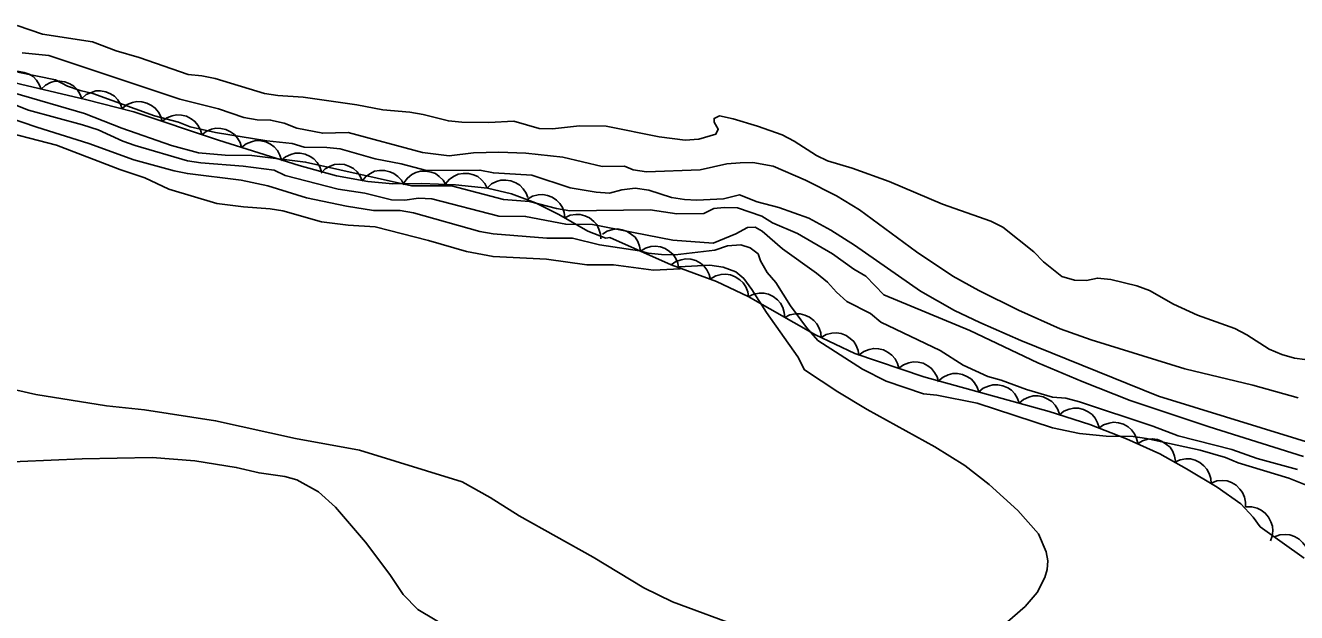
# Model space of a CAD drawing. Extents: x 336540 to 340074, y 5572036 to 5573747.
# Drawn here: x 338776.6 to 338867.9, y 5572916.9 to 5572959.1 of the extents above; entities that cross this region are included whole.
import ezdxf

# ---------------------------------------------------------------- set-up
doc = ezdxf.new("R2010")
doc.units = 0
for name, color, linetype in [('Niveau 1', 7, 'Continuous'), ('Niveau 2', 7, 'Continuous'), ('Niveau 4', 7, 'Continuous'), ('Niveau 44', 7, 'Continuous')]:
    doc.layers.add(name, color=color, linetype=linetype)

msp = doc.modelspace()

# ---------------------------------------------------------------- linework, layer by layer
at = {"layer": 'Niveau 1'}
for points in [[(338771.03, 5572953.92), (338777.44, 5572951.74), (338781.18, 5572950.58), (338784.41, 5572949.41), (338787.3, 5572948.62), (338788.26, 5572948.42), (338792.11, 5572947.94), (338794.03, 5572947.53), (338796.81, 5572946.68), (338799.69, 5572946.07)], [(338799.69, 5572946.07), (338801.62, 5572945.77), (338803.53, 5572945.76), (338804.5, 5572945.61), (338809.25, 5572944.25), (338810.22, 5572944.1), (338814.06, 5572943.78), (338815.92, 5572943.77), (338817.84, 5572943.3), (338820.73, 5572942.86), (338821.35, 5572942.7), (338822.31, 5572942.61), (338823.27, 5572942.57), (338826.14, 5572942.92), (338827.04, 5572943.22), (338827.99, 5572943.3), (338828.67, 5572943.09), (338829.25, 5572942.65), (338829.42, 5572942.14), (338829.89, 5572941.31), (338830.52, 5572940.59), (338831.56, 5572938.91), (338832.71, 5572937.36), (338833.53, 5572936.42), (338836.73, 5572934.37), (338838.44, 5572933.5), (338841.12, 5572932.59), (338842.08, 5572932.49), (338844.98, 5572931.92), (338850.38, 5572930.16), (338852.31, 5572929.75), (338854.24, 5572929.56), (338856.16, 5572929.54), (338857.12, 5572929.39), (338860.98, 5572928.55), (338862.8, 5572928.02), (338863.71, 5572927.65), (338867.35, 5572926.53), (338870.09, 5572925.45)], [(338811.26, 5572913.26), (338804.81, 5572917.1), (338803.74, 5572918.19), (338802.8, 5572919.63), (338801.04, 5572921.94), (338798.88, 5572924.46), (338797.67, 5572925.55), (338796.12, 5572926.42), (338795.26, 5572926.66), (338793.4, 5572926.92), (338791.76, 5572927.31), (338788.78, 5572927.79), (338785.73, 5572928.03), (338780.69, 5572927.93), (338765.08, 5572927.26)]]:
    msp.add_lwpolyline(points, dxfattribs=at)
at = {"layer": 'Niveau 2'}
for points in [[(338776.39, 5572957.08), (338778.31, 5572956.89), (338787.7, 5572953.76), (338790.48, 5572953.08), (338792.31, 5572952.44), (338793.27, 5572952.29), (338794.23, 5572952.26), (338795.2, 5572952.05), (338796.11, 5572951.67), (338797.98, 5572951.32), (338799.79, 5572951.36), (338805.13, 5572949.94), (338807.06, 5572949.7), (338808.81, 5572949.91), (338810.62, 5572949.95), (338812.55, 5572949.88), (338815.21, 5572949.6), (338818.05, 5572948.92), (338819.64, 5572948.95), (338820.26, 5572948.69), (338821.23, 5572948.54), (338825.07, 5572948.68), (338826.99, 5572949.11), (338827.95, 5572949.19), (338828.86, 5572949.21), (338830.33, 5572948.95), (338832.63, 5572947.94), (338834.87, 5572946.83), (338836.52, 5572945.82), (338840.62, 5572942.79), (338843.22, 5572941.05), (338845.08, 5572940.02), (338847.93, 5572938.61), (338850.92, 5572937.27), (338853.16, 5572936.48), (338859.89, 5572934.39), (338864.76, 5572933.22), (338868.01, 5572932.32)], [(338776.07, 5572955.7), (338778.79, 5572955.14), (338779.65, 5572954.7), (338780.56, 5572954.38), (338781.47, 5572954.18), (338785.9, 5572952.57), (338787.61, 5572952.1), (338788.46, 5572951.78), (338790.28, 5572951.37), (338793.96, 5572950.77), (338795.77, 5572950.58), (338796.63, 5572950.32), (338798.27, 5572950.3), (338799.23, 5572950.2), (338801.73, 5572949.47), (338803.6, 5572949.11), (338805.42, 5572948.64), (338809.26, 5572948.67), (338810.23, 5572948.46), (338813, 5572948.3), (338815.73, 5572947.39), (338817.6, 5572947.09), (338818.56, 5572947), (338819.46, 5572947.25), (338820.42, 5572947.38), (338821.38, 5572947.23), (338823.03, 5572946.7), (338823.94, 5572946.55), (338824.84, 5572946.51), (338826.76, 5572946.61), (338827.91, 5572946.89), (338829.16, 5572946.4), (338830.73, 5572945.97), (338832.88, 5572945.21), (338834.47, 5572944.35), (338836.15, 5572943.28), (338840.91, 5572939.97), (338843.33, 5572938.58), (338845.15, 5572937.72), (338848.11, 5572936.42), (338857.98, 5572932.43), (338872.74, 5572927.88)], [(338775.76, 5572954.21), (338780.87, 5572952.74), (338783.54, 5572951.67), (338787.12, 5572950.44), (338789.05, 5572949.92), (338790.97, 5572949.73), (338792.89, 5572949.72), (338796.74, 5572949.24), (338804.34, 5572947.54), (338807.22, 5572947.54), (338810.96, 5572946.55), (338812.83, 5572946.42), (338814.76, 5572945.9), (338815.72, 5572945.75), (338821.48, 5572945.82), (338823.41, 5572945.52), (338825.33, 5572945.56), (338826.06, 5572945.92), (338826.79, 5572945.99), (338827.75, 5572945.95), (338829.51, 5572945.37), (338830.26, 5572944.88), (338832.07, 5572944.12), (338834.58, 5572942.65), (338836.12, 5572941.55), (338836.98, 5572941.06), (338838.26, 5572939.72), (338844.45, 5572937.14), (338849.33, 5572934.82), (338852.5, 5572933.48), (338855.96, 5572932.11), (338861.62, 5572930.23), (338868.41, 5572928.09)], [(338775.03, 5572953.68), (338776.85, 5572952.98), (338780.71, 5572951.93), (338781.84, 5572951.56), (338783.61, 5572950.75), (338784.51, 5572950.43), (338788.26, 5572949.33), (338789.22, 5572949.18), (338792.27, 5572948.96), (338794.48, 5572948.67), (338795.27, 5572948.29), (338799.07, 5572947.3), (338801, 5572947.01), (338802.92, 5572946.54), (338803.88, 5572946.5), (338804.84, 5572946.64), (338805.8, 5572946.6), (338810.62, 5572945.35), (338812.54, 5572945.34), (338815.43, 5572944.78), (338817.34, 5572944.76), (338823.12, 5572943.64), (338826, 5572943.42), (338827.63, 5572944.08), (338828.47, 5572944.55), (338829.03, 5572944.56), (338829.54, 5572944.29), (338830.98, 5572943.02), (338833.43, 5572941.27), (338834.23, 5572940.61), (338834.86, 5572939.89), (338835.61, 5572939.23), (338837.31, 5572938.36), (338838.05, 5572937.75), (338842.32, 5572935.7), (338843.97, 5572934.66), (338845.73, 5572933.85), (338846.7, 5572933.59), (338848.51, 5572932.9), (338850.38, 5572932.37), (338851.34, 5572932.28), (338852.31, 5572932.02), (338857.58, 5572930.27), (338859.4, 5572929.58), (338863.25, 5572928.59), (338865.07, 5572927.95), (338867.96, 5572927.16)], [(338774.22, 5572951.66), (338778.86, 5572950.46), (338783.4, 5572948.7), (338785.21, 5572948.12), (338786.92, 5572947.31), (338790.37, 5572946.26), (338792.29, 5572946.02), (338794.21, 5572945.89), (338795.11, 5572945.74), (338797.89, 5572944.95), (338799.81, 5572944.71), (338801.73, 5572944.59), (338805.57, 5572943.6), (338808.29, 5572942.81), (338810.21, 5572942.46), (338814.05, 5572942.26), (338816.93, 5572941.87), (338818.85, 5572941.86), (338821.73, 5572941.47), (338823.64, 5572941.57), (338823.58, 5572941.73), (338825.78, 5572941.84), (338826.74, 5572941.69), (338827.64, 5572941.37), (338828.22, 5572940.87), (338828.79, 5572940.1), (338829.83, 5572938.43), (338832.08, 5572935.26), (338832.58, 5572934.31), (338834.96, 5572932.73), (338837.08, 5572931.47), (338841.94, 5572928.78), (338844.09, 5572927.46), (338845.83, 5572926.08), (338847.89, 5572924.22), (338849.38, 5572922.55), (338849.93, 5572921.26), (338850.04, 5572920.6), (338849.99, 5572919.99), (338849.83, 5572919.4), (338849.27, 5572918.32), (338848.41, 5572917.32), (338845.32, 5572914.63)], [(338828.14, 5572915.8), (338823.08, 5572917.66), (338821.02, 5572918.66), (338817.39, 5572920.86), (338812.07, 5572923.84), (338809.99, 5572925.15), (338807.98, 5572926.27), (338800.62, 5572928.54), (338796.01, 5572929.4), (338790.28, 5572930.67), (338785.18, 5572931.45), (338782.45, 5572931.73), (338777.38, 5572932.54), (338775.17, 5572933.05)]]:
    msp.add_lwpolyline(points, dxfattribs=at)
at = {"layer": 'Niveau 4'}
for points in [[(338816.41, 5572951.84), (338814.48, 5572951.62), (338813.52, 5572951.66), (338811.7, 5572952.19), (338809.89, 5572952.09), (338807.97, 5572952.11), (338807, 5572952.2), (338805.18, 5572952.67), (338804.22, 5572952.82), (338802.29, 5572953), (338800.42, 5572953.36), (338796.56, 5572953.9), (338794.74, 5572954.03), (338793.78, 5572954.18), (338790.25, 5572955.24), (338789.29, 5572955.44), (338788.32, 5572955.53), (338784.79, 5572956.76), (338783.14, 5572957.23), (338781.43, 5572957.88), (338777.86, 5572958.42), (338776.04, 5572959.06)], [(338868.49, 5572935.06), (338867.76, 5572935.16), (338866.85, 5572935.42), (338865.93, 5572935.8), (338864.33, 5572936.84), (338863.48, 5572937.28), (338860.79, 5572938.24), (338859.06, 5572939.05), (338857.35, 5572940.03), (338856.44, 5572940.35), (338854.56, 5572940.82), (338853.6, 5572940.91), (338852.81, 5572940.73), (338851.96, 5572940.76), (338851.05, 5572941.03), (338849.73, 5572942.08), (338849.04, 5572942.8), (338846.81, 5572944.56), (338845.95, 5572945), (338842.48, 5572946.22), (338838.66, 5572947.84), (338835.99, 5572948.8), (338834.22, 5572949.33), (338833.42, 5572949.71), (338831.82, 5572950.75), (338830.97, 5572951.19), (338829.2, 5572951.83), (338827.44, 5572952.36), (338826.47, 5572952.56), (338826.08, 5572952.38), (338826.08, 5572952.1), (338826.38, 5572951.6), (338826.21, 5572951.25), (338824.97, 5572950.89), (338824.01, 5572950.81), (338822.14, 5572951.05), (338818.33, 5572951.82), (338816.41, 5572951.84)]]:
    msp.add_lwpolyline(points, dxfattribs=at)
at = {"layer": 'Niveau 44'}
for points in [[(338774.12, 5572955.34), (338780.94, 5572953.74), (338784.4, 5572952.85), (338790.49, 5572950.81), (338796.29, 5572949), (338798.97, 5572948.25), (338801.22, 5572947.84), (338803.01, 5572947.69), (338805.07, 5572947.71), (338807.51, 5572947.62), (338809.8, 5572947.38), (338811.52, 5572946.97), (338813.25, 5572946.31), (338814.93, 5572945.49), (338817, 5572944.27), (338818.3, 5572943.79), (338818.6, 5572943.83), (338823, 5572941.86)], [(338774.83, 5572955.17), (338775.14, 5572955.46), (338775.5, 5572955.63), (338775.82, 5572955.74), (338776.17, 5572955.75), (338776.54, 5572955.69), (338776.89, 5572955.55), (338777.17, 5572955.39), (338777.42, 5572955.13), (338777.62, 5572954.82), (338777.75, 5572954.49)], [(338777.75, 5572954.49), (338778.06, 5572954.77), (338778.43, 5572954.95), (338778.74, 5572955.05), (338779.09, 5572955.06), (338779.46, 5572955.01), (338779.81, 5572954.86), (338780.1, 5572954.7), (338780.34, 5572954.45), (338780.54, 5572954.14), (338780.67, 5572953.8)], [(338780.67, 5572953.81), (338780.99, 5572954.09), (338781.36, 5572954.25), (338781.67, 5572954.35), (338782.02, 5572954.35), (338782.39, 5572954.29), (338782.74, 5572954.14), (338783.02, 5572953.97), (338783.26, 5572953.71), (338783.46, 5572953.4), (338783.58, 5572953.06)], [(338783.6, 5572953.12), (338783.93, 5572953.37), (338784.31, 5572953.52), (338784.63, 5572953.59), (338784.98, 5572953.57), (338785.34, 5572953.48), (338785.68, 5572953.3), (338785.95, 5572953.12), (338786.17, 5572952.84), (338786.34, 5572952.51), (338786.44, 5572952.17)], [(338786.44, 5572952.17), (338786.77, 5572952.42), (338787.15, 5572952.56), (338787.48, 5572952.64), (338787.83, 5572952.61), (338788.19, 5572952.53), (338788.52, 5572952.35), (338788.79, 5572952.16), (338789.01, 5572951.89), (338789.19, 5572951.56), (338789.29, 5572951.21)], [(338789.28, 5572951.19), (338789.6, 5572951.45), (338789.98, 5572951.6), (338790.3, 5572951.68), (338790.65, 5572951.66), (338791.02, 5572951.58), (338791.36, 5572951.41), (338791.63, 5572951.23), (338791.85, 5572950.96), (338792.04, 5572950.64), (338792.14, 5572950.29)], [(338792.14, 5572950.29), (338792.47, 5572950.56), (338792.85, 5572950.71), (338793.17, 5572950.79), (338793.52, 5572950.77), (338793.88, 5572950.69), (338794.22, 5572950.52), (338794.49, 5572950.34), (338794.72, 5572950.07), (338794.9, 5572949.75), (338795.01, 5572949.4)], [(338794.99, 5572949.36), (338795.31, 5572949.63), (338795.69, 5572949.79), (338796, 5572949.88), (338796.36, 5572949.88), (338796.72, 5572949.81), (338797.07, 5572949.65), (338797.34, 5572949.48), (338797.58, 5572949.21), (338797.77, 5572948.9), (338797.88, 5572948.55)], [(338797.86, 5572948.45), (338798.15, 5572948.75), (338798.51, 5572948.95), (338798.82, 5572949.06), (338799.17, 5572949.09), (338799.54, 5572949.06), (338799.9, 5572948.93), (338800.19, 5572948.78), (338800.44, 5572948.54), (338800.67, 5572948.24), (338800.81, 5572947.91)], [(338800.81, 5572947.87), (338801.07, 5572948.2), (338801.4, 5572948.43), (338801.7, 5572948.58), (338802.05, 5572948.64), (338802.42, 5572948.64), (338802.79, 5572948.54), (338803.09, 5572948.43), (338803.37, 5572948.21), (338803.62, 5572947.94), (338803.8, 5572947.62)], [(338803.8, 5572947.76), (338804.05, 5572948.09), (338804.37, 5572948.34), (338804.66, 5572948.5), (338805, 5572948.58), (338805.37, 5572948.6), (338805.75, 5572948.52), (338806.06, 5572948.42), (338806.34, 5572948.21), (338806.61, 5572947.95), (338806.8, 5572947.65)], [(338806.8, 5572947.69), (338807.07, 5572948.01), (338807.41, 5572948.24), (338807.71, 5572948.38), (338808.06, 5572948.43), (338808.43, 5572948.42), (338808.79, 5572948.32), (338809.1, 5572948.2), (338809.37, 5572947.98), (338809.61, 5572947.7), (338809.78, 5572947.38)], [(338809.78, 5572947.38), (338810.09, 5572947.67), (338810.46, 5572947.84), (338810.77, 5572947.94), (338811.12, 5572947.95), (338811.49, 5572947.9), (338811.84, 5572947.75), (338812.13, 5572947.59), (338812.37, 5572947.33), (338812.58, 5572947.02), (338812.7, 5572946.69)], [(338812.68, 5572946.59), (338813.04, 5572946.8), (338813.44, 5572946.89), (338813.77, 5572946.92), (338814.11, 5572946.85), (338814.46, 5572946.72), (338814.77, 5572946.5), (338815.01, 5572946.28), (338815.19, 5572945.98), (338815.32, 5572945.63), (338815.37, 5572945.27)], [(338815.36, 5572945.24), (338815.73, 5572945.42), (338816.14, 5572945.48), (338816.47, 5572945.48), (338816.8, 5572945.39), (338817.14, 5572945.23), (338817.43, 5572944.98), (338817.66, 5572944.75), (338817.81, 5572944.43), (338817.92, 5572944.07), (338817.94, 5572943.72)], [(338818.06, 5572944.07), (338818.41, 5572944.29), (338818.8, 5572944.4), (338819.13, 5572944.44), (338819.48, 5572944.38), (338819.83, 5572944.26), (338820.15, 5572944.05), (338820.4, 5572943.84), (338820.59, 5572943.54), (338820.73, 5572943.2), (338820.79, 5572942.85)], [(338820.79, 5572942.85), (338821.15, 5572943.07), (338821.54, 5572943.17), (338821.87, 5572943.21), (338822.22, 5572943.16), (338822.57, 5572943.04), (338822.88, 5572942.82), (338823.13, 5572942.61), (338823.32, 5572942.32), (338823.47, 5572941.98), (338823.53, 5572941.62)], [(338823, 5572941.86), (338823.34, 5572942.1), (338823.72, 5572942.23), (338824.05, 5572942.3), (338824.4, 5572942.26), (338824.76, 5572942.17), (338825.09, 5572941.98), (338825.35, 5572941.78), (338825.56, 5572941.5), (338825.73, 5572941.17), (338825.81, 5572940.82)], [(338823, 5572941.86), (338826.25, 5572940.66), (338828.52, 5572939.59), (338833.35, 5572936.84), (338836.18, 5572935.5), (338841.15, 5572933.82), (338850.15, 5572931.33), (338853.05, 5572930.39), (338855.7, 5572929.36), (338858.08, 5572928.28), (338859.99, 5572927.2), (338862.21, 5572925.89), (338863.9, 5572924.69), (338864.78, 5572923.75), (338865.29, 5572923.05), (338868.46, 5572920.79)], [(338825.83, 5572940.86), (338826.19, 5572941.07), (338826.58, 5572941.17), (338826.91, 5572941.2), (338827.26, 5572941.14), (338827.6, 5572941.01), (338827.92, 5572940.79), (338828.17, 5572940.58), (338828.35, 5572940.28), (338828.49, 5572939.93), (338828.54, 5572939.58)], [(338828.54, 5572939.58), (338828.92, 5572939.76), (338829.32, 5572939.83), (338829.65, 5572939.84), (338829.99, 5572939.75), (338830.32, 5572939.59), (338830.62, 5572939.35), (338830.85, 5572939.12), (338831.01, 5572938.81), (338831.12, 5572938.45), (338831.15, 5572938.09)], [(338831.15, 5572938.09), (338831.52, 5572938.28), (338831.93, 5572938.34), (338832.26, 5572938.35), (338832.6, 5572938.26), (338832.93, 5572938.11), (338833.23, 5572937.87), (338833.46, 5572937.63), (338833.62, 5572937.32), (338833.73, 5572936.97), (338833.76, 5572936.61)], [(338833.77, 5572936.64), (338834.13, 5572936.85), (338834.53, 5572936.95), (338834.86, 5572936.98), (338835.2, 5572936.92), (338835.55, 5572936.79), (338835.86, 5572936.57), (338836.11, 5572936.36), (338836.29, 5572936.06), (338836.43, 5572935.71), (338836.48, 5572935.36)], [(338836.5, 5572935.39), (338836.83, 5572935.65), (338837.21, 5572935.79), (338837.54, 5572935.86), (338837.89, 5572935.84), (338838.24, 5572935.75), (338838.58, 5572935.57), (338838.85, 5572935.38), (338839.07, 5572935.1), (338839.25, 5572934.78), (338839.34, 5572934.43)], [(338839.34, 5572934.43), (338839.67, 5572934.68), (338840.05, 5572934.83), (338840.38, 5572934.9), (338840.73, 5572934.87), (338841.09, 5572934.79), (338841.42, 5572934.61), (338841.69, 5572934.42), (338841.91, 5572934.14), (338842.09, 5572933.82), (338842.18, 5572933.47)], [(338842.2, 5572933.53), (338842.52, 5572933.8), (338842.89, 5572933.96), (338843.21, 5572934.05), (338843.56, 5572934.05), (338843.92, 5572933.98), (338844.27, 5572933.82), (338844.55, 5572933.65), (338844.78, 5572933.39), (338844.98, 5572933.07), (338845.09, 5572932.73)], [(338845.09, 5572932.73), (338845.41, 5572933), (338845.78, 5572933.16), (338846.1, 5572933.25), (338846.45, 5572933.25), (338846.82, 5572933.18), (338847.16, 5572933.02), (338847.44, 5572932.85), (338847.67, 5572932.59), (338847.87, 5572932.27), (338847.98, 5572931.93)], [(338847.98, 5572931.93), (338848.3, 5572932.2), (338848.67, 5572932.36), (338848.99, 5572932.45), (338849.34, 5572932.45), (338849.71, 5572932.38), (338850.05, 5572932.22), (338850.33, 5572932.05), (338850.56, 5572931.79), (338850.76, 5572931.47), (338850.88, 5572931.13)], [(338850.87, 5572931.1), (338851.2, 5572931.35), (338851.57, 5572931.5), (338851.9, 5572931.58), (338852.25, 5572931.56), (338852.61, 5572931.48), (338852.95, 5572931.3), (338853.22, 5572931.12), (338853.44, 5572930.84), (338853.62, 5572930.52), (338853.72, 5572930.17)], [(338853.71, 5572930.14), (338854.05, 5572930.37), (338854.44, 5572930.5), (338854.76, 5572930.56), (338855.11, 5572930.52), (338855.47, 5572930.41), (338855.8, 5572930.22), (338856.06, 5572930.02), (338856.26, 5572929.73), (338856.42, 5572929.4), (338856.5, 5572929.05)], [(338856.48, 5572929), (338856.84, 5572929.22), (338857.23, 5572929.33), (338857.56, 5572929.37), (338857.91, 5572929.31), (338858.26, 5572929.18), (338858.57, 5572928.97), (338858.82, 5572928.76), (338859.01, 5572928.46), (338859.15, 5572928.12), (338859.22, 5572927.76)], [(338859.17, 5572927.68), (338859.55, 5572927.86), (338859.95, 5572927.92), (338860.28, 5572927.93), (338860.62, 5572927.83), (338860.96, 5572927.67), (338861.25, 5572927.42), (338861.47, 5572927.19), (338861.63, 5572926.87), (338861.74, 5572926.52), (338861.76, 5572926.16)], [(338861.78, 5572926.19), (338862.17, 5572926.34), (338862.58, 5572926.37), (338862.91, 5572926.34), (338863.24, 5572926.22), (338863.56, 5572926.03), (338863.83, 5572925.76), (338864.03, 5572925.51), (338864.16, 5572925.18), (338864.24, 5572924.82), (338864.23, 5572924.46)], [(338864.26, 5572924.47), (338864.68, 5572924.48), (338865.07, 5572924.38), (338865.37, 5572924.25), (338865.65, 5572924.03), (338865.89, 5572923.75), (338866.06, 5572923.41), (338866.17, 5572923.1), (338866.19, 5572922.75), (338866.15, 5572922.38), (338866.03, 5572922.04)], [(338866.31, 5572922.33), (338866.7, 5572922.47), (338867.1, 5572922.5), (338867.43, 5572922.47), (338867.76, 5572922.35), (338868.08, 5572922.16), (338868.35, 5572921.89), (338868.56, 5572921.64), (338868.68, 5572921.31), (338868.76, 5572920.94), (338868.75, 5572920.58)]]:
    msp.add_lwpolyline(points, dxfattribs=at)

doc.saveas('drawing.dxf')
